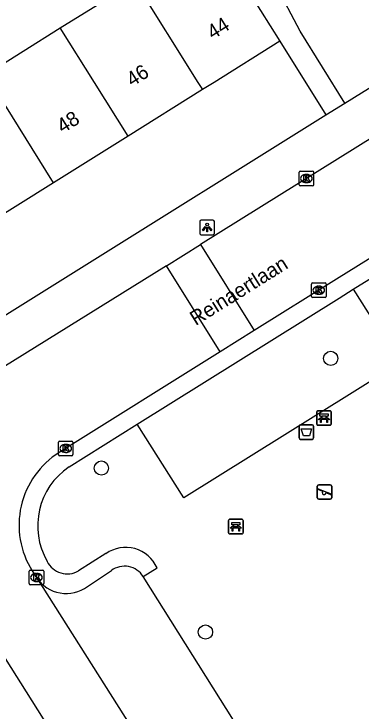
# Model space of a CAD drawing. Extents: x 160077 to 160945, y 386481 to 387498.
# Drawn here: x 160231.86 to 160255.69, y 387206.82 to 387254.7 of the extents above; entities that cross this region are included whole.
import ezdxf

# ---------------------------------------------------------------- set-up
doc = ezdxf.new("R2010")
doc.units = 0
for name, color, linetype in [('IMGEO_Afvalbak', 7, 'Continuous'), ('IMGEO_Bank', 7, 'Continuous'), ('IMGEO_Boom', 7, 'Continuous'), ('IMGEO_Kolk', 7, 'Continuous'), ('IMGEO_Lichtpunt', 7, 'Continuous'), ('IMGEO_Openbare_ruimte_label', 7, 'Continuous'), ('IMGEO_Pand', 7, 'Continuous'), ('IMGEO_Pand_nummerreeks', 7, 'Continuous'), ('IMGEO_Rijbaan_lokaal_open', 7, 'Continuous'), ('IMGEO_Speelvoorziening', 7, 'Continuous'), ('IMGEO_Voetpad_open', 7, 'Continuous')]:
    doc.layers.add(name, color=color, linetype=linetype)

msp = doc.modelspace()

# ---------------------------------------------------------------- linework, layer by layer
at = {"layer": 'IMGEO_Afvalbak'}
for p, q in [((160251.543, 387226.481), (160252.333, 387226.481)), ((160252.333, 387226.481), (160251.543, 387226.481)), ((160251.443, 387225.581), (160251.443, 387226.381)), ((160251.443, 387226.381), (160251.443, 387225.581)), ((160252.433, 387226.381), (160252.433, 387225.581)), ((160252.433, 387225.581), (160252.433, 387226.381)), ((160252.333, 387225.481), (160251.543, 387225.481)), ((160251.543, 387225.481), (160252.333, 387225.481))]:
    msp.add_line(p, q, dxfattribs=at)
msp.add_lwpolyline([(160251.586, 387226.195), (160252.29, 387226.195), (160252.141, 387225.725), (160251.735, 387225.725), (160251.586, 387226.195)], dxfattribs=at)
for centre, start, end in [((160251.543, 387226.381), 90, 180), ((160251.543, 387226.381), 90, 180), ((160252.333, 387226.381), 0, 90), ((160252.333, 387226.381), 360, 90), ((160251.543, 387225.581), 180, 270), ((160251.543, 387225.581), 180, 270), ((160252.333, 387225.581), 270, 0), ((160252.333, 387225.581), 270, 0)]:
    msp.add_arc(centre, 0.1, start, end, dxfattribs=at)
at = {"layer": 'IMGEO_Bank'}
for p, q in [((160252.72, 387227.447), (160253.561, 387227.447)), ((160253.561, 387227.447), (160252.72, 387227.447)), ((160252.645, 387226.522), (160252.645, 387227.363)), ((160252.645, 387227.363), (160252.645, 387226.522)), ((160252.954, 387226.953), (160252.954, 387227.059)), ((160252.998, 387227.059), (160252.998, 387226.953)), ((160253.286, 387227.065), (160253.004, 387227.065)), ((160253.292, 387226.953), (160253.292, 387227.059)), ((160253.336, 387227.059), (160253.336, 387226.953)), ((160253.645, 387227.372), (160253.645, 387226.531)), ((160253.645, 387226.531), (160253.645, 387227.372)), ((160253.342, 387226.845), (160252.949, 387226.845)), ((160253.004, 387226.947), (160253.286, 387226.947)), ((160253.57, 387226.447), (160252.729, 387226.447)), ((160252.729, 387226.447), (160253.57, 387226.447)), ((160246.589, 387219.066), (160246.589, 387219.907)), ((160246.589, 387219.907), (160246.589, 387219.066)), ((160246.664, 387219.991), (160247.505, 387219.991)), ((160247.505, 387219.991), (160246.664, 387219.991)), ((160247.589, 387219.916), (160247.589, 387219.075)), ((160247.589, 387219.075), (160247.589, 387219.916)), ((160247.286, 387219.389), (160246.893, 387219.389)), ((160246.898, 387219.497), (160246.898, 387219.603)), ((160246.942, 387219.603), (160246.942, 387219.497)), ((160247.23, 387219.609), (160246.948, 387219.609)), ((160246.948, 387219.491), (160247.23, 387219.491)), ((160247.236, 387219.497), (160247.236, 387219.603)), ((160247.28, 387219.603), (160247.28, 387219.497)), ((160247.514, 387218.991), (160246.673, 387218.991)), ((160246.673, 387218.991), (160247.514, 387218.991))]:
    msp.add_line(p, q, dxfattribs=at)
for points in [[(160252.948, 387227.065), (160252.862, 387227.065), (160252.862, 387227.226), (160253.425, 387227.226), (160253.425, 387227.065), (160253.342, 387227.065)], [(160252.892, 387226.845), (160252.75, 387226.845), (160252.862, 387226.947), (160252.948, 387226.947)], [(160252.942, 387226.838), (160252.942, 387226.631), (160252.899, 387226.631), (160252.899, 387226.838)], [(160253.342, 387226.947), (160253.425, 387226.947), (160253.537, 387226.845), (160253.398, 387226.845)], [(160253.392, 387226.838), (160253.392, 387226.631), (160253.348, 387226.631), (160253.348, 387226.838)], [(160246.836, 387219.389), (160246.694, 387219.389), (160246.806, 387219.491), (160246.892, 387219.491)], [(160246.892, 387219.609), (160246.806, 387219.609), (160246.806, 387219.77), (160247.369, 387219.77), (160247.369, 387219.609), (160247.286, 387219.609)], [(160246.886, 387219.382), (160246.886, 387219.175), (160246.843, 387219.175), (160246.843, 387219.382)], [(160247.286, 387219.491), (160247.369, 387219.491), (160247.481, 387219.389), (160247.342, 387219.389)], [(160247.336, 387219.382), (160247.336, 387219.175), (160247.292, 387219.175), (160247.292, 387219.382)]]:
    msp.add_lwpolyline(points, dxfattribs=at)
for centre, radius, start, end in [((160252.723, 387227.369), 0.0779, 92.4484, 184.2845), ((160252.723, 387227.369), 0.0779, 92.4484, 184.2845), ((160253.567, 387227.369), 0.0779, 2.4484, 94.2845), ((160253.567, 387227.369), 0.0779, 2.4484, 94.2845), ((160252.947, 387227.058), 0.00671, 2.8957, 87.1043), ((160253.004, 387227.058), 0.00671, 92.8957, 177.1043), ((160253.286, 387227.058), 0.00671, 2.8957, 87.1043), ((160253.343, 387227.058), 0.00671, 92.8957, 177.1043), ((160252.723, 387226.525), 0.0779, 182.4484, 274.2845), ((160252.723, 387226.525), 0.0779, 182.4484, 274.2845), ((160252.892, 387226.838), 0.00671, 2.8957, 87.1043), ((160252.949, 387226.838), 0.00671, 92.8957, 177.1043), ((160252.947, 387226.954), 0.00671, 272.8957, 357.1043), ((160253.004, 387226.954), 0.00671, 182.8957, 267.1043), ((160253.286, 387226.954), 0.00671, 272.8957, 357.1043), ((160253.343, 387226.954), 0.00671, 182.8957, 267.1043), ((160253.341, 387226.838), 0.00671, 2.8957, 87.1043), ((160253.398, 387226.838), 0.00671, 92.8957, 177.1043), ((160253.567, 387226.525), 0.0779, 272.4484, 4.2845), ((160253.567, 387226.525), 0.0779, 272.4484, 4.2845), ((160246.667, 387219.913), 0.0779, 92.4484, 184.2845), ((160246.667, 387219.913), 0.0779, 92.4484, 184.2845), ((160247.511, 387219.913), 0.0779, 2.4484, 94.2845), ((160247.511, 387219.913), 0.0779, 2.4484, 94.2845), ((160246.836, 387219.382), 0.00671, 2.8957, 87.1043), ((160246.893, 387219.382), 0.00671, 92.8957, 177.1043), ((160246.891, 387219.602), 0.00671, 2.8957, 87.1043), ((160246.891, 387219.498), 0.00671, 272.8957, 357.1043), ((160246.948, 387219.602), 0.00671, 92.8957, 177.1043), ((160246.948, 387219.498), 0.00671, 182.8957, 267.1043), ((160247.23, 387219.602), 0.00671, 2.8957, 87.1043), ((160247.23, 387219.498), 0.00671, 272.8957, 357.1043), ((160247.287, 387219.602), 0.00671, 92.8957, 177.1043), ((160247.287, 387219.498), 0.00671, 182.8957, 267.1043), ((160247.285, 387219.382), 0.00671, 2.8957, 87.1043), ((160247.342, 387219.382), 0.00671, 92.8957, 177.1043), ((160246.667, 387219.069), 0.0779, 182.4484, 274.2845), ((160246.667, 387219.069), 0.0779, 182.4484, 274.2845), ((160247.511, 387219.069), 0.0779, 272.4484, 4.2845), ((160247.511, 387219.069), 0.0779, 272.4484, 4.2845)]:
    msp.add_arc(centre, radius, start, end, dxfattribs=at)
at = {"layer": 'IMGEO_Boom'}
for centre in [(160253.61, 387231.042), (160237.862, 387223.507), (160245.006, 387212.246)]:
    msp.add_circle(centre, 0.489, dxfattribs=at)
at = {"layer": 'IMGEO_Kolk'}
for p, q in [((160251.435, 387242.972), (160251.435, 387243.824)), ((160251.51, 387243.898), (160252.362, 387243.898)), ((160252.436, 387243.824), (160252.436, 387242.972)), ((160251.923, 387243.678), (160251.948, 387243.678)), ((160252.362, 387242.898), (160251.51, 387242.898)), ((160251.946, 387243.118), (160251.921, 387243.118)), ((160252.289, 387235.298), (160252.289, 387236.15)), ((160252.364, 387236.224), (160253.216, 387236.224)), ((160253.29, 387236.15), (160253.29, 387235.298)), ((160252.777, 387236.004), (160252.802, 387236.004)), ((160253.216, 387235.224), (160252.364, 387235.224)), ((160252.8, 387235.444), (160252.775, 387235.444)), ((160234.909, 387224.434), (160234.909, 387225.286)), ((160234.984, 387225.36), (160235.836, 387225.36)), ((160235.397, 387225.14), (160235.422, 387225.14)), ((160235.91, 387225.286), (160235.91, 387224.434)), ((160235.42, 387224.58), (160235.395, 387224.58)), ((160235.836, 387224.36), (160234.984, 387224.36)), ((160232.979, 387216.496), (160233.831, 387216.496)), ((160232.904, 387215.57), (160232.904, 387216.422)), ((160233.392, 387216.276), (160233.417, 387216.276)), ((160233.905, 387216.422), (160233.905, 387215.57)), ((160233.831, 387215.496), (160232.979, 387215.496)), ((160233.415, 387215.716), (160233.39, 387215.716))]:
    msp.add_line(p, q, dxfattribs=at)
for points in [[(160251.435, 387242.972), (160251.435, 387243.824)], [(160251.51, 387243.898), (160252.362, 387243.898)], [(160252.436, 387243.824), (160252.436, 387242.972)], [(160251.756, 387243.598), (160251.879, 387243.598), (160251.879, 387243.447), (160252.009, 387243.598), (160252.173, 387243.598), (160252.027, 387243.447), (160252.18, 387243.198), (160252.028, 387243.198), (160251.943, 387243.362), (160251.879, 387243.295), (160251.879, 387243.198), (160251.756, 387243.198), (160251.756, 387243.598)], [(160252.362, 387242.898), (160251.51, 387242.898)], [(160252.289, 387235.298), (160252.289, 387236.15)], [(160252.364, 387236.224), (160253.216, 387236.224)], [(160253.29, 387236.15), (160253.29, 387235.298)], [(160252.61, 387235.924), (160252.733, 387235.924), (160252.733, 387235.773), (160252.863, 387235.924), (160253.027, 387235.924), (160252.881, 387235.773), (160253.034, 387235.524), (160252.882, 387235.524), (160252.797, 387235.688), (160252.733, 387235.621), (160252.733, 387235.524), (160252.61, 387235.524), (160252.61, 387235.924)], [(160253.216, 387235.224), (160252.364, 387235.224)], [(160234.909, 387224.434), (160234.909, 387225.286)], [(160234.984, 387225.36), (160235.836, 387225.36)], [(160235.23, 387225.06), (160235.353, 387225.06), (160235.353, 387224.909), (160235.483, 387225.06), (160235.647, 387225.06), (160235.501, 387224.909), (160235.654, 387224.66), (160235.502, 387224.66), (160235.417, 387224.824), (160235.353, 387224.757), (160235.353, 387224.66), (160235.23, 387224.66), (160235.23, 387225.06)], [(160235.91, 387225.286), (160235.91, 387224.434)], [(160235.836, 387224.36), (160234.984, 387224.36)], [(160232.979, 387216.496), (160233.831, 387216.496)], [(160232.904, 387215.57), (160232.904, 387216.422)], [(160233.225, 387216.196), (160233.348, 387216.196), (160233.348, 387216.045), (160233.478, 387216.196), (160233.642, 387216.196), (160233.496, 387216.045), (160233.649, 387215.796), (160233.497, 387215.796), (160233.412, 387215.96), (160233.348, 387215.893), (160233.348, 387215.796), (160233.225, 387215.796), (160233.225, 387216.196)], [(160233.905, 387216.422), (160233.905, 387215.57)], [(160233.831, 387215.496), (160232.979, 387215.496)]]:
    msp.add_lwpolyline(points, dxfattribs=at)
for centre, start, end in [((160251.512, 387243.822), 91.552, 178.448), ((160251.512, 387243.822), 91.552, 178.448), ((160252.36, 387243.822), 1.552, 88.448), ((160252.36, 387243.822), 1.552, 88.448), ((160251.512, 387242.974), 181.552, 268.448), ((160251.512, 387242.974), 181.552, 268.448), ((160252.36, 387242.974), 271.552, 358.448), ((160252.36, 387242.974), 271.552, 358.448), ((160252.366, 387236.148), 91.552, 178.448), ((160252.366, 387236.148), 91.552, 178.448), ((160253.214, 387236.148), 1.552, 88.448), ((160253.214, 387236.148), 1.552, 88.448), ((160252.366, 387235.3), 181.552, 268.448), ((160252.366, 387235.3), 181.552, 268.448), ((160253.214, 387235.3), 271.552, 358.448), ((160253.214, 387235.3), 271.552, 358.448), ((160234.986, 387225.284), 91.552, 178.448), ((160234.986, 387225.284), 91.552, 178.448), ((160235.834, 387225.284), 1.552, 88.448), ((160235.834, 387225.284), 1.552, 88.448), ((160234.986, 387224.436), 181.552, 268.448), ((160234.986, 387224.436), 181.552, 268.448), ((160235.834, 387224.436), 271.552, 358.448), ((160235.834, 387224.436), 271.552, 358.448), ((160232.981, 387216.42), 91.552, 178.448), ((160232.981, 387216.42), 91.552, 178.448), ((160233.829, 387216.42), 1.552, 88.448), ((160233.829, 387216.42), 1.552, 88.448), ((160232.981, 387215.572), 181.552, 268.448), ((160232.981, 387215.572), 181.552, 268.448), ((160233.829, 387215.572), 271.552, 358.448), ((160233.829, 387215.572), 271.552, 358.448)]:
    msp.add_arc(centre, 0.0765, start, end, dxfattribs=at)
for centre, major_axis, ratio, start_param, end_param in [((160251.922, 387243.398), (-0.387, 0.002), 0.722429, 4.712389, 7.853982), ((160251.947, 387243.398), (-0.39, 0.002), 0.717154, 1.570796, 4.712389), ((160252.776, 387235.724), (-0.387, 0.002), 0.722429, 4.712389, 7.853982), ((160252.801, 387235.724), (-0.39, 0.002), 0.717154, 1.570796, 4.712389), ((160235.396, 387224.86), (-0.387, 0.002), 0.722429, 4.712389, 7.853982), ((160235.421, 387224.86), (-0.39, 0.002), 0.717154, 1.570796, 4.712389), ((160233.391, 387215.996), (-0.387, 0.002), 0.722429, 4.712389, 7.853982), ((160233.416, 387215.996), (-0.39, 0.002), 0.717154, 1.570796, 4.712389)]:
    msp.add_ellipse(centre, major_axis=major_axis, ratio=ratio, start_param=start_param, end_param=end_param, dxfattribs=at)
at = {"layer": 'IMGEO_Lichtpunt'}
for p, q in [((160244.622, 387240.439), (160244.622, 387239.632)), ((160244.622, 387240.439), (160244.622, 387239.632)), ((160245.524, 387240.534), (160244.716, 387240.534)), ((160245.524, 387240.534), (160244.716, 387240.534)), ((160245.618, 387239.632), (160245.618, 387240.439)), ((160245.618, 387239.632), (160245.618, 387240.439)), ((160244.716, 387239.538), (160245.524, 387239.538)), ((160244.716, 387239.538), (160245.524, 387239.538))]:
    msp.add_line(p, q, dxfattribs=at)
for points in [[(160244.996, 387240.103), (160245.035, 387240.075), (160244.847, 387239.813), (160244.809, 387239.84), (160244.996, 387240.103)], [(160245.098, 387240.055), (160245.145, 387240.055), (160245.145, 387239.733), (160245.098, 387239.733), (160245.098, 387240.055)], [(160245.208, 387240.075), (160245.246, 387240.102), (160245.433, 387239.84), (160245.394, 387239.812), (160245.208, 387240.075)]]:
    msp.add_lwpolyline(points, dxfattribs=at)
msp.add_circle((160245.121, 387240.237), 0.0994, dxfattribs=at)
for centre, start, end in [((160244.716, 387240.439), 90, 180), ((160244.716, 387240.439), 90, 180), ((160245.524, 387240.439), 0, 90), ((160245.524, 387240.439), 0, 90), ((160244.716, 387239.632), 180, 270), ((160244.716, 387239.632), 180, 270), ((160245.524, 387239.632), 270, 0), ((160245.524, 387239.632), 270, 360)]:
    msp.add_arc(centre, 0.0946, start, end, dxfattribs=at)
at = {"layer": 'IMGEO_Pand'}
for points in [[(160246.8, 387258.124), (160247.463, 387257.064), (160250.114, 387252.824)], [(160235.042, 387253.739), (160240.154, 387256.936)], [(160240.154, 387256.936), (160244.493, 387250), (160244.804, 387249.503)], [(160229.929, 387250.541), (160235.042, 387253.739)], [(160239.691, 387246.305), (160237.38, 387250), (160235.042, 387253.739)], [(160250.114, 387252.824), (160245.599, 387250), (160244.804, 387249.503)], [(160234.579, 387243.107), (160230.268, 387250), (160229.929, 387250.541)], [(160244.804, 387249.503), (160239.691, 387246.305)], [(160239.691, 387246.305), (160234.579, 387243.107)], [(160234.579, 387243.107), (160229.466, 387239.91)]]:
    msp.add_lwpolyline(points, dxfattribs=at)
at = {"layer": 'IMGEO_Rijbaan_lokaal_open'}
for points in [[(160274.649, 387257.656), (160274.213, 387257.296), (160273.747, 387256.976), (160262.537, 387250), (160259.479, 387248.097), (160244.666, 387238.867)], [(160272.141, 387247.754), (160254.007, 387236.487), (160248.353, 387232.952)], [(160242.323, 387237.407), (160244.666, 387238.867)], [(160244.666, 387238.867), (160248.353, 387232.952)], [(160242.323, 387237.407), (160231.101, 387230.415), (160230.944, 387230.31), (160230.858, 387230.252)], [(160246.012, 387231.489), (160242.323, 387237.407)], [(160248.353, 387232.952), (160246.012, 387231.489)], [(160246.012, 387231.489), (160234.972, 387224.586)], [(160233.119, 387216.445), (160233.409, 387215.988)], [(160227.566, 387216.245), (160250.335, 387180.106), (160272.691, 387144.583)], [(160233.409, 387215.988), (160250.479, 387189.032), (160269.264, 387159.297)]]:
    msp.add_lwpolyline(points, dxfattribs=at)
msp.add_arc((160238.094, 387219.594), 5.888, 122.0211, 212.3333, dxfattribs=at)
at = {"layer": 'IMGEO_Speelvoorziening'}
for p, q in [((160252.684, 387221.468), (160252.684, 387222.268)), ((160252.684, 387222.268), (160252.684, 387221.468)), ((160252.784, 387222.368), (160253.574, 387222.368)), ((160253.574, 387222.368), (160252.784, 387222.368)), ((160253.674, 387222.268), (160253.674, 387221.468)), ((160253.674, 387221.468), (160253.674, 387222.268)), ((160253.067, 387221.896), (160252.728, 387222.033)), ((160252.753, 387222.093), (160253.629, 387221.74)), ((160253.605, 387221.68), (160253.265, 387221.817)), ((160253.574, 387221.368), (160252.784, 387221.368)), ((160252.784, 387221.368), (160253.574, 387221.368))]:
    msp.add_line(p, q, dxfattribs=at)
for centre, radius, start, end in [((160252.784, 387222.268), 0.1, 90, 180), ((160252.784, 387222.268), 0.1, 90, 180), ((160253.574, 387222.268), 0.1, 0, 90), ((160253.574, 387222.268), 0.1, 360, 90), ((160252.741, 387222.063), 0.0327, 68.078, 248.078), ((160253.146, 387221.806), 0.12, 130.9928, 5.1632), ((160253.617, 387221.71), 0.0327, 248.078, 68.078), ((160252.784, 387221.468), 0.1, 180, 270), ((160252.784, 387221.468), 0.1, 180, 270), ((160253.574, 387221.468), 0.1, 270, 0), ((160253.574, 387221.468), 0.1, 270, 0)]:
    msp.add_arc(centre, radius, start, end, dxfattribs=at)
at = {"layer": 'IMGEO_Voetpad_open'}
for points in [[(160254.584, 387248.579), (160251.499, 387253.52), (160249.833, 387256.711), (160245.589, 387284.465)], [(160254.584, 387248.579), (160256.86, 387250), (160272.398, 387259.702)], [(160250.114, 387252.824), (160253.275, 387247.762)], [(160253.275, 387247.762), (160254.584, 387248.579)], [(160201.816, 387215.631), (160253.275, 387247.762)], [(160255.158, 387235.797), (160256.812, 387236.828)], [(160240.322, 387226.518), (160254.182, 387235.188), (160255.158, 387235.797)], [(160255.158, 387235.797), (160258.363, 387230.727), (160257.391, 387230.112), (160243.518, 387221.46), (160240.322, 387226.518)], [(160235.638, 387223.588), (160240.322, 387226.518)], [(160238.173, 387217.63), (160236.288, 387216.444)], [(160236.91, 387215.376), (160238.546, 387216.472)], [(160240.736, 387216.058), (160241.682, 387216.656)], [(160249.845, 387201.573), (160240.736, 387216.058)]]:
    msp.add_lwpolyline(points, dxfattribs=at)
for centre, radius, start, end in [((160238.388, 387219.534), 4.899, 124.1521, 209.8239), ((160239.529, 387215.708), 2.352, 23.7632, 125.2105), ((160235.519, 387217.779), 1.541, 206.2874, 299.9233), ((160239.45, 387215.253), 1.517, 32.0346, 126.5555), ((160235.449, 387217.34), 2.448, 213.5345, 306.6344)]:
    msp.add_arc(centre, radius, start, end, dxfattribs=at)

# ---------------------------------------------------------------- texts
at = {"layer": 'IMGEO_Openbare_ruimte_label'}
msp.add_text('Reinaertlaan', height=1, rotation=32.0054, dxfattribs=at).set_placement((160244.335, 387233.264))
at = {"layer": 'IMGEO_Pand_nummerreeks'}
for s, rotation, p in [('44', 32.0226, (160245.501, 387252.912)), ('46', 32.2425, (160239.965, 387249.669)), ('48', 32.0243, (160235.2, 387246.468))]:
    msp.add_text(s, height=1, rotation=rotation, dxfattribs=at).set_placement(p)

doc.saveas('drawing.dxf')
